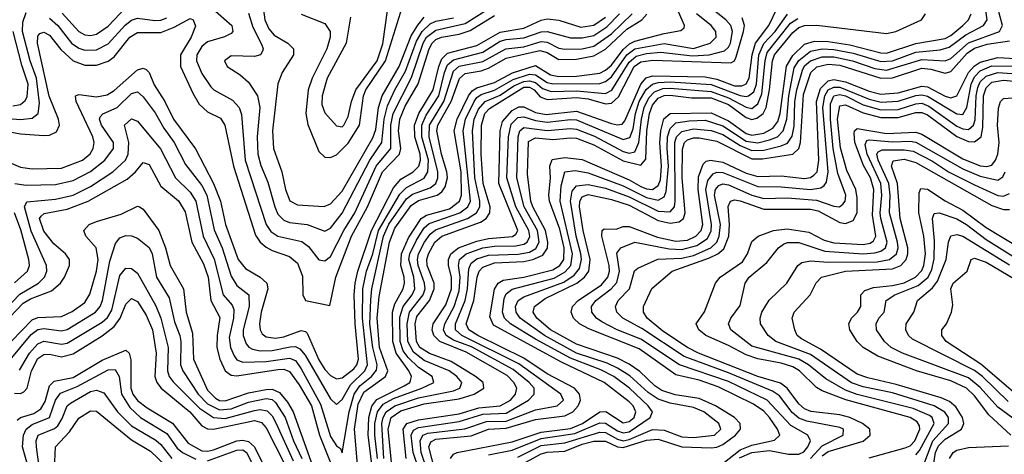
# Model space of a CAD drawing. Header units: inches. Extents: x 990535 to 1117859, y 769386 to 892122.
# Tile 834 of 1056: x 1051288 to 1054652, y 871304 to 872790. Entities that reach past the tile are written whole.
import ezdxf

# ---------------------------------------------------------------- set-up
doc = ezdxf.new("R2010")
doc.units = ezdxf.units.IN
doc.header["$MEASUREMENT"] = 0
doc.layers.add('B0857', color=7, linetype='Continuous')

msp = doc.modelspace()

# ---------------------------------------------------------------- linework, layer by layer
at = {"layer": 'B0857', "color": 5}
for points, elevation in [([(1052490.6, 871270.6), (1052478.3, 871370), (1052480.6, 871430), (1052490.8, 871469.2), (1052508.4, 871491.6), (1052601.9, 871538.1), (1052620.5, 871550), (1052623.3, 871556.7), (1052626.9, 871570), (1052617.9, 871590), (1052574.4, 871650), (1052562.4, 871690), (1052561.5, 871790), (1052570, 871818.5), (1052597.9, 871870), (1052603.2, 871890), (1052601.9, 871910), (1052589.8, 871950), (1052592.5, 871990), (1052615.9, 872044.1), (1052659.4, 872110), (1052677.8, 872122.2), (1052756.4, 872143.6), (1052790.4, 872170), (1052797.1, 872190), (1052796, 872270), (1052772.1, 872410), (1052783.1, 872450), (1052821.8, 872530), (1052833.3, 872546.7), (1052850, 872557.6), (1052910, 872576), (1052971.3, 872608.7), (1053050, 872633.7), (1053101.7, 872601.7), (1053130, 872595.9), (1053190, 872597.5), (1053270, 872607.8), (1053290, 872617.1), (1053310, 872634.8), (1053350, 872688.4), (1053371.9, 872708.1), (1053390, 872717.2), (1053490, 872743.4), (1053547.3, 872752.7), (1053557.9, 872762.1), (1053559.2, 872770), (1053551.8, 872788.2), (1053480.9, 872950)], 3480), ([(1051433, 872813), (1051490, 872749.4), (1051510, 872738.2), (1051530, 872735.6), (1051550, 872740.5), (1051590, 872768.6), (1051650, 872831.7)], 3660), ([(1052117.5, 872850), (1052125, 872790), (1052138.7, 872758.7), (1052157.2, 872737.2), (1052203.7, 872710), (1052223.6, 872690), (1052223.7, 872670), (1052184.3, 872610), (1052169.4, 872570.5), (1052151.7, 872410), (1052155.3, 872350), (1052183.7, 872270), (1052196.1, 872210), (1052210.7, 872170.7), (1052237.3, 872157.3), (1052328.5, 872151.5), (1052350, 872160.3), (1052390, 872204.5), (1052494.1, 872385.9), (1052504.7, 872415.3), (1052513.4, 872490), (1052526.5, 872530), (1052584.6, 872630), (1052625.4, 872734.6), (1052648, 872772), (1052670, 872798.4)], 3680), ([(1052249.3, 872809.3), (1052330, 872776.9), (1052348.2, 872750), (1052348.6, 872730), (1052337, 872690), (1052287.5, 872590), (1052273.5, 872550), (1052265.4, 872470), (1052271.8, 872431.8), (1052310, 872339.8), (1052330, 872320.6), (1052350, 872318.9), (1052370, 872328), (1052410, 872368.3), (1052448.7, 872430), (1052462.3, 872530), (1052470.6, 872550), (1052537.4, 872650), (1052600.6, 872850)], 3720), ([(1052532.2, 871290), (1052524.8, 871410), (1052529.3, 871430.7), (1052540.4, 871450), (1052569.7, 871470.3), (1052650, 871497.7), (1052770, 871521.9), (1052791.7, 871530), (1052796.5, 871543.5), (1052798.1, 871550), (1052781, 871570), (1052755.8, 871590), (1052670, 871625.5), (1052633, 871653), (1052613.9, 871690), (1052612.1, 871750), (1052619.7, 871790), (1052666.6, 871850), (1052672.7, 871870), (1052671.4, 871890), (1052649.2, 871950), (1052646.7, 871970), (1052650.5, 871990), (1052670.8, 872030), (1052690, 872056.9), (1052708.1, 872071.9), (1052818.1, 872110), (1052849.1, 872130), (1052860.6, 872150), (1052860.6, 872170), (1052843.1, 872250), (1052835, 872410), (1052840.3, 872450), (1052855.6, 872484.4), (1052878.1, 872510), (1052930, 872532.7), (1052976.1, 872563.9), (1053010, 872579.4), (1053030, 872581.7), (1053050, 872575.3), (1053074.5, 872554.5), (1053104.3, 872544.3), (1053190, 872546.8), (1053290, 872537.6), (1053310.6, 872549.3), (1053370, 872645.1), (1053394.2, 872665.9), (1053430, 872674.5), (1053479, 872679), (1053586.9, 872666.9), (1053643.9, 872670), (1053696.3, 872683.7), (1053710, 872696.2), (1053716.2, 872710), (1053723.1, 872750), (1053717.9, 872770), (1053701, 872790), (1053624.6, 872850)], 3440), ([(1051146.7, 872426.7), (1051290, 872399.7), (1051370, 872394.2), (1051390, 872395.7), (1051413.3, 872406.7), (1051423.6, 872430), (1051420.3, 872450), (1051388.3, 872528.3), (1051348.9, 872710), (1051350, 872733.8), (1051357.1, 872742.9), (1051370, 872747.8), (1051390, 872736.9), (1051427.8, 872687.8), (1051470, 872649.8), (1051510, 872635.2), (1051550, 872634.8), (1051590, 872648.3), (1051610, 872663), (1051663.7, 872730), (1051690, 872746.3), (1051770, 872746.7), (1051815.1, 872764.9), (1051870, 872794.6), (1051880.9, 872790), (1051888.2, 872768.2), (1051873.2, 872730), (1051836.9, 872670), (1051836.9, 872630), (1051879, 872539), (1051901.3, 872501.3), (1051930, 872475.1), (1051973.6, 872453.6), (1051988.7, 872430), (1052018.4, 872290), (1052093.2, 872053.2), (1052109.2, 872029.2), (1052130, 872012.5), (1052150, 872001.2), (1052210, 871981.1), (1052237.5, 871957.5), (1052253.6, 871913.6), (1052255.2, 871850), (1052264.1, 871830), (1052347, 871813), (1052367.9, 871910), (1052421.8, 872050), (1052475.9, 872150), (1052527, 872270), (1052586, 872330), (1052590.6, 872350), (1052581.7, 872410), (1052586.2, 872450), (1052605.3, 872494.7), (1052649.5, 872570.5), (1052686.7, 872690), (1052697.2, 872710), (1052710, 872722.3), (1052729, 872730), (1052790, 872741.1), (1052826.6, 872753.4), (1052910, 872804.2)], 3620), ([(1051190, 872456.9), (1051290, 872448.7), (1051330, 872453.5), (1051350.7, 872469.3), (1051355.5, 872504.5), (1051345.4, 872590), (1051324, 872650), (1051297, 872750), (1051298.1, 872781.9), (1051310, 872814.7)], 3640), ([(1051210, 871770.8), (1051287.7, 871852.3), (1051352.4, 871890), (1051372, 871910), (1051379.9, 871930), (1051379.1, 871950), (1051326.7, 872066.7), (1051304, 872150), (1051312.2, 872167.8), (1051410, 872176.7), (1051470, 872190), (1051530, 872219.7), (1051606.3, 872270), (1051649.6, 872310), (1051658.5, 872330), (1051660.9, 872370), (1051646.4, 872430), (1051670, 872450.8), (1051690, 872443.2), (1051768.4, 872348.4), (1051819.9, 872250), (1051870, 872200.1), (1051889.3, 872170), (1051914.3, 872050), (1051951.8, 871971.8), (1051982.9, 871850), (1052014.1, 871814.1), (1052019.5, 871799.5), (1052018.6, 871770), (1052003.9, 871703.9), (1052008.1, 871670), (1052020.6, 871640.6), (1052030, 871627.5), (1052050, 871619.5), (1052130, 871621.3), (1052210, 871633.6), (1052230, 871625), (1052250, 871596.7), (1052316.1, 871476.1), (1052350, 871365.8), (1052370, 871333.2), (1052384.2, 871324.2), (1052390, 871309.1), (1052413.9, 871450), (1052431, 871510), (1052450, 871538.6), (1052490.2, 871570), (1052507.4, 871592.6), (1052509.2, 871610), (1052493.9, 871670), (1052484.3, 871750), (1052487.1, 871832.9), (1052490.8, 871870), (1052530.6, 872050), (1052549.1, 872090.9), (1052610, 872178.3), (1052630, 872193.2), (1052690, 872215.3), (1052710, 872230.6), (1052716.7, 872250), (1052716.8, 872270), (1052687.3, 872390), (1052688.4, 872430), (1052737.4, 872510), (1052770, 872614.5), (1052790, 872631.2), (1052870, 872647.2), (1052949.3, 872690.7), (1053010, 872697.8), (1053070, 872715.2), (1053090, 872713.4), (1053130, 872692.3), (1053150, 872689.5), (1053210, 872690.2), (1053250, 872699.8), (1053310, 872742.1), (1053380.1, 872810)], 3540), ([(1051210, 872320.2), (1051290, 872285.8), (1051330, 872280.2), (1051430, 872283), (1051502.5, 872310), (1051528.4, 872331.6), (1051538.9, 872350), (1051541.7, 872370), (1051537.6, 872390), (1051480.4, 872510), (1051478.8, 872530), (1051490, 872534), (1051550, 872526.4), (1051586.2, 872533.8), (1051610, 872548.1), (1051690, 872618.6), (1051710, 872624.7), (1051719.9, 872619.9), (1051730, 872610.2), (1051747.6, 872567.6), (1051783.2, 872510), (1051812.9, 872450), (1051888.9, 872348.8), (1051950.3, 872230.3), (1051973.9, 872170), (1051990.7, 872090), (1052034.4, 871970), (1052059.1, 871939.1), (1052110, 871909.7), (1052132.5, 871890), (1052135.7, 871870), (1052113.3, 871790), (1052107.2, 871750), (1052109.1, 871730), (1052116.4, 871716.4), (1052130, 871705.7), (1052161.9, 871701.9), (1052190, 871706.5), (1052250, 871727.8), (1052264, 871724), (1052270, 871718.8), (1052310, 871627.1), (1052330, 871594.7), (1052350, 871574.2), (1052370, 871562.8), (1052390, 871565.3), (1052430, 871596.9), (1052439.9, 871610), (1052445.1, 871630), (1052434, 871750), (1052431.1, 871850), (1052434, 871890), (1052443.3, 871930), (1052489.5, 872070), (1052564.9, 872215.1), (1052590, 872244.8), (1052632.3, 872270), (1052652, 872290), (1052657.4, 872310), (1052655.7, 872330), (1052637.4, 872390), (1052636.3, 872430), (1052651.8, 872470), (1052700.9, 872550), (1052719.4, 872630), (1052730, 872656.5), (1052750, 872675.3), (1052850, 872702.4), (1052930, 872747.2), (1053010, 872761), (1053070, 872788.3), (1053090, 872792.7), (1053130, 872788.6), (1053205, 872765), (1053250, 872771.2), (1053290, 872798.3)], 3580), ([(1051270.6, 872230.6), (1051310, 872224.7), (1051410, 872226.9), (1051470, 872240.2), (1051530, 872270.9), (1051578.9, 872310), (1051608, 872350), (1051608.1, 872370), (1051567.3, 872430), (1051560.1, 872450), (1051562.4, 872457.6), (1051571.5, 872468.5), (1051620.3, 872490), (1051670, 872538.2), (1051690, 872543.1), (1051710, 872527), (1051751.2, 872471.2), (1051779.8, 872419.8), (1051815.1, 872370), (1051854.8, 872294.8), (1051910, 872223.2), (1051927.5, 872190), (1051952.1, 872072.1), (1051979.7, 872010), (1052010, 871913.1), (1052030, 871881.1), (1052071.2, 871850), (1052072.4, 871810), (1052051.6, 871730), (1052051.4, 871710), (1052061.6, 871681.6), (1052070.5, 871670.5), (1052083.8, 871663.8), (1052110, 871658.2), (1052150, 871659), (1052212.3, 871672.3), (1052230, 871673.2), (1052245.4, 871665.4), (1052263.2, 871643.2), (1052350, 871494.3), (1052370, 871474.5), (1052390, 871491.7), (1052418.3, 871541.7), (1052467.1, 871590), (1052476.5, 871610), (1052458.9, 871770), (1052460.7, 871870), (1052473.3, 871930), (1052494.1, 871990), (1052513.6, 872070), (1052586.2, 872193.8), (1052610, 872217), (1052670, 872248.3), (1052682.9, 872270), (1052684.6, 872310), (1052662.1, 872390), (1052662, 872430), (1052676.7, 872463.3), (1052720, 872530), (1052739.5, 872610), (1052750, 872635.9), (1052770, 872653.1), (1052870, 872679.2), (1052930, 872716.6), (1052950, 872722.6), (1053010, 872728), (1053070, 872748.4), (1053090, 872750), (1053170, 872728), (1053210, 872727.6), (1053250, 872736.3), (1053294.5, 872765.5), (1053336.8, 872810)], 3560), ([(1051947.7, 872827.7), (1052012.2, 872770), (1052016.4, 872750), (1052010, 872743), (1051988.1, 872731.9), (1051930, 872714.4), (1051910, 872698.9), (1051893.4, 872670), (1051892.1, 872650), (1051910, 872606.3), (1051940.7, 872560.7), (1051950.9, 872550), (1052014.8, 872514.8), (1052038.2, 872490), (1052045.5, 872465.5), (1052057.7, 872310), (1052129.9, 872089.9), (1052146.3, 872066.3), (1052170, 872050.7), (1052252.2, 872032.2), (1052274.4, 872014.4), (1052310, 871969.5), (1052330, 871965.4), (1052350, 871980.5), (1052395.1, 872070), (1052432.4, 872130), (1052506, 872290), (1052556.4, 872350), (1052555.9, 872430), (1052564.3, 872470), (1052627.1, 872592.9), (1052666.5, 872710), (1052677.8, 872730), (1052710, 872754.4), (1052810, 872777.2), (1052890, 872826.9)], 3640), ([(1052070, 872812.4), (1052084.1, 872764.1), (1052113.5, 872706.5), (1052119.6, 872690), (1052117.7, 872682.3), (1052110.1, 872669.9), (1052090, 872664.7), (1052010, 872667.1), (1051987.9, 872650), (1051996.9, 872630), (1052041.6, 872601.6), (1052070, 872576.6), (1052099.9, 872530), (1052108.2, 872490), (1052099.6, 872390), (1052102, 872330), (1052111.4, 872291.4), (1052135.3, 872235.3), (1052159.1, 872150), (1052170, 872125.1), (1052190, 872104.5), (1052210, 872097.1), (1052270.3, 872090.3), (1052330, 872067.2), (1052350, 872077.6), (1052390, 872128.3), (1052484, 872310), (1052524.8, 872370), (1052533.5, 872450), (1052544.7, 872495.3), (1052569.3, 872550), (1052606.1, 872613.9), (1052643.5, 872716.5), (1052662.5, 872750), (1052690, 872775.6), (1052710, 872785), (1052770, 872796.6)], 3660), ([(1052418.3, 872798.3), (1052403.2, 872710), (1052338.9, 872590), (1052320.8, 872530), (1052320.7, 872500.7), (1052330, 872471.9), (1052370, 872427), (1052390, 872424.3), (1052395.3, 872430), (1052410, 872459.5), (1052421.4, 872510), (1052436.7, 872550), (1052509.8, 872650), (1052528.1, 872708.1), (1052545.9, 872830)], 3740), ([(1052446.5, 871213.5), (1052432, 871390), (1052444.1, 871475.9), (1052463.4, 871516.6), (1052537.5, 871570), (1052545.9, 871590), (1052517.7, 871670), (1052509.2, 871770), (1052516.3, 871843.7), (1052551, 872030), (1052570, 872078), (1052625.2, 872154.8), (1052650, 872171.9), (1052713.7, 872190), (1052730, 872201.2), (1052741.2, 872218.7), (1052749.1, 872250), (1052747.3, 872270), (1052729.1, 872330.9), (1052712.9, 872410), (1052716.7, 872430), (1052762.6, 872510), (1052790.3, 872589.7), (1052810, 872605.8), (1052864.7, 872615.3), (1052890, 872624.3), (1052950, 872658.1), (1053065.3, 872685.3), (1053090, 872678.4), (1053130, 872653.9), (1053190, 872655.2), (1053250, 872666.3), (1053290, 872689.5), (1053362.3, 872757.7), (1053413.9, 872790), (1053431.2, 872808.8)], 3520), ([(1052509.9, 871290), (1052500.8, 871370), (1052501, 871410), (1052510, 871450), (1052530, 871475.8), (1052565.2, 871494.8), (1052661.9, 871530), (1052702.6, 871550), (1052697.7, 871570), (1052650, 871600.7), (1052614.9, 871634.9), (1052598.5, 871658.5), (1052587.4, 871690), (1052586.9, 871773.1), (1052598.2, 871810), (1052628.7, 871850), (1052637.4, 871870), (1052634.4, 871910), (1052617.1, 871970), (1052620.6, 871990), (1052643.2, 872036.8), (1052670, 872078.2), (1052686.4, 872093.6), (1052792.1, 872130), (1052818.8, 872150), (1052828.1, 872170), (1052803, 872410), (1052811.3, 872450), (1052840.2, 872510), (1052850, 872524.5), (1052865, 872535), (1052910, 872549.1), (1052974.4, 872585.6), (1053030, 872603.5), (1053050, 872602.2), (1053090, 872575.8), (1053110, 872571.1), (1053270, 872572.1), (1053290, 872578.7), (1053310, 872595), (1053362.3, 872670), (1053390, 872691.1), (1053490, 872709), (1053590, 872691.8), (1053646.6, 872710), (1053667.4, 872730), (1053666.6, 872750), (1053651, 872770), (1053600.6, 872810)], 3460), ([(1052607.8, 871290), (1052598.5, 871390), (1052610.8, 871409.2), (1052650, 871422.6), (1052790, 871443.2), (1052857.2, 871462.8), (1052930, 871470.4), (1052964.7, 871490), (1052982.1, 871510), (1052986.4, 871530), (1052976.5, 871550), (1052953.7, 871573.7), (1052813.6, 871653.6), (1052723.4, 871690), (1052702.8, 871710), (1052697.6, 871730), (1052700.8, 871750), (1052744.2, 871815.8), (1052763.5, 871870), (1052763.7, 871910), (1052753.5, 871950), (1052753.2, 871970), (1052760.9, 871990), (1052787, 872010), (1052850, 872033.1), (1052890, 872042.5), (1052971.5, 872048.5), (1052983.2, 872056.8), (1052990.3, 872069.7), (1052925, 872230), (1052929, 872410), (1052937.9, 872442.1), (1052970, 872480), (1052992.8, 872492.8), (1053010, 872492.1), (1053050, 872472.7), (1053086.5, 872466.5), (1053190, 872477.1), (1053310, 872435.3), (1053330, 872430.9), (1053346.8, 872433.2), (1053356.1, 872443.9), (1053410, 872570.1), (1053429, 872591), (1053450, 872598.1), (1053630, 872594.8), (1053670, 872586.9), (1053730, 872564.6), (1053755.4, 872564.6), (1053770, 872571), (1053780.3, 872590), (1053790.4, 872670), (1053801.9, 872710), (1053847.3, 872770), (1053875.8, 872830)], 3380), ([(1052652.8, 871250), (1052632.1, 871310), (1052625.7, 871370), (1052633.5, 871386.5), (1052650, 871396.5), (1052790, 871416), (1052870, 871441.4), (1052950, 871444.7), (1053026.4, 871490), (1053046.1, 871510), (1053045.4, 871530), (1053029.1, 871550), (1052974.5, 871594.5), (1052831.7, 871671.7), (1052770, 871694.3), (1052745, 871710), (1052735.5, 871730), (1052740.1, 871750), (1052772.9, 871810), (1052790, 871862.8), (1052792.9, 871910), (1052786.9, 871950), (1052790.9, 871970), (1052813.4, 871990), (1052870, 872010), (1052910, 872015.7), (1052983.4, 872016.6), (1053010, 872022.9), (1053021.6, 872030), (1053031.1, 872048.9), (1053027, 872070), (1052983.4, 872150), (1052952.6, 872250), (1052958.5, 872390), (1052967, 872433), (1052990, 872455.8), (1053010, 872457.7), (1053050, 872445.1), (1053090, 872440.4), (1053170, 872449.4), (1053190, 872447.5), (1053350, 872380.2), (1053372.5, 872387.5), (1053383.5, 872416.5), (1053391.7, 872470), (1053404.9, 872510), (1053428.7, 872551.3), (1053450.6, 872569.4), (1053470, 872575.4), (1053510, 872578.1), (1053650, 872568.4), (1053750, 872531.2), (1053770, 872527.2), (1053778.3, 872530), (1053795.9, 872544.1), (1053805.9, 872570), (1053813.8, 872670), (1053830, 872708.4), (1053869.6, 872750), (1053911, 872809)], 3360), ([(1052716.5, 871210), (1052686.1, 871330), (1052693.1, 871346.9), (1052710, 871356.3), (1052830, 871368), (1052890, 871390), (1052950, 871393.9), (1053050, 871423.3), (1053150, 871435.6), (1053178, 871450), (1053196.3, 871470), (1053204.4, 871490), (1053200.9, 871510), (1053184.1, 871530), (1053090, 871579), (1053010, 871633.6), (1052852.7, 871710), (1052822.7, 871730), (1052813.5, 871750), (1052839.2, 871830), (1052851, 871910), (1052857.7, 871930), (1052870, 871944), (1052910, 871958.7), (1053010, 871963.7), (1053041.6, 871970), (1053074.8, 871985.2), (1053091.3, 872008.7), (1053092.9, 872030), (1053085, 872070), (1053040.9, 872150), (1053034.2, 872170), (1053022.6, 872262.6), (1053026.6, 872373.4), (1053050, 872386.3), (1053110, 872380.2), (1053170, 872386.5), (1053190, 872384.6), (1053250, 872362.3), (1053350, 872307.6), (1053410, 872293.1), (1053427, 872313), (1053430.4, 872410), (1053439.6, 872470), (1053450, 872497.8), (1053470, 872522.1), (1053490, 872530.9), (1053510, 872532), (1053583.6, 872523.6), (1053650, 872522.8), (1053710, 872499.7), (1053770, 872455.6), (1053790, 872449), (1053806.3, 872453.7), (1053828.6, 872470), (1053838.1, 872490), (1053849.8, 872550), (1053859.8, 872650), (1053866.5, 872670), (1053930, 872746.8), (1053950, 872764), (1053970, 872770.6), (1054012, 872772), (1054250, 872742.5), (1054281.2, 872750), (1054369.8, 872790), (1054383.1, 872810)], 3320), ([(1052760.1, 871290), (1052770, 871304.8), (1052782.6, 871310), (1052970, 871347.4), (1053070, 871380.4), (1053170, 871392.3), (1053210.4, 871409.6), (1053270, 871449.3), (1053290.8, 871450.8), (1053350, 871412.3), (1053370, 871416.6), (1053387, 871430), (1053393.7, 871450), (1053384.2, 871470), (1053370, 871484.2), (1053284.4, 871550), (1053139.2, 871619.2), (1052906.3, 871746.3), (1052894.1, 871774.1), (1052910.6, 871869.4), (1052922.4, 871890), (1052940.3, 871899.7), (1053010, 871909.9), (1053110, 871934.7), (1053133.6, 871950), (1053146.7, 871970), (1053147.8, 872010), (1053133.9, 872073.9), (1053098.3, 872170), (1053095.4, 872190), (1053101.2, 872250), (1053099.1, 872290), (1053107.6, 872312.4), (1053150, 872318.5), (1053210, 872311.8), (1053370, 872242.5), (1053410, 872220.1), (1053430, 872211.7), (1053450.2, 872209.8), (1053470, 872223.3), (1053477.1, 872242.9), (1053481.2, 872290), (1053474.7, 872370), (1053478.1, 872410), (1053489.1, 872450.9), (1053510, 872470), (1053650, 872472), (1053710, 872444.8), (1053770, 872400.7), (1053790, 872395.2), (1053830, 872402.5), (1053861.2, 872418.8), (1053878.2, 872441.8), (1053885.9, 872470), (1053908.4, 872631.6), (1053930, 872668), (1053970, 872707), (1054003.5, 872716.5), (1054050, 872715.4), (1054124.4, 872704.4), (1054230, 872676.4), (1054250, 872675.5), (1054350, 872708.5), (1054450, 872725.8), (1054470, 872736.5), (1054510, 872770), (1054530.3, 872790), (1054539.4, 872810)], 3280), ([(1052890, 871303), (1052970, 871318.4), (1053070, 871358.1), (1053184.3, 871375.7), (1053270, 871412), (1053290, 871410.8), (1053330, 871384.9), (1053350, 871377.5), (1053370, 871381.6), (1053441.8, 871430), (1053449.6, 871450), (1053435.6, 871470), (1053371.2, 871530), (1053318.5, 871570), (1053273.1, 871593.1), (1053170, 871632.6), (1053050, 871697.6), (1052964.8, 871750), (1052943.8, 871770), (1052937.9, 871790), (1052943, 871837), (1052950, 871853.1), (1052970.8, 871869.2), (1053113.7, 871906.3), (1053151.9, 871928.1), (1053170.7, 871950), (1053177, 871990), (1053135, 872170), (1053138, 872222), (1053150, 872270.1), (1053185.9, 872274.1), (1053230, 872266.3), (1053350, 872222.4), (1053430, 872182.8), (1053470, 872173.6), (1053490, 872184.7), (1053496.9, 872203.1), (1053504.9, 872290), (1053499.7, 872350), (1053501.4, 872390), (1053510, 872418.4), (1053530, 872437.6), (1053575.2, 872444.8), (1053630, 872446.2), (1053690, 872427.1), (1053770, 872375.3), (1053810, 872369.6), (1053850, 872378.9), (1053876.9, 872390), (1053896.7, 872410), (1053908.6, 872450), (1053915.5, 872530), (1053934.6, 872625.4), (1053950, 872651), (1053990, 872682.1), (1054029.4, 872690.6), (1054070, 872688.1), (1054135.9, 872675.9), (1054230, 872647), (1054270, 872649.6), (1054350, 872678.6), (1054432.6, 872687.4), (1054463.8, 872696.2), (1054521.2, 872738.8), (1054580.9, 872770), (1054594.2, 872790), (1054588.5, 872830)], 3260), ([(1052990, 871295), (1053070, 871334.1), (1053150, 871343.8), (1053270, 871380.1), (1053290, 871378.4), (1053330, 871356.2), (1053350, 871350.4), (1053370, 871354.5), (1053450, 871389), (1053490, 871386.5), (1053550, 871364.5), (1053590, 871362.2), (1053662, 871370), (1053683.4, 871390), (1053676.2, 871410), (1053625.4, 871450), (1053590, 871464.5), (1053510, 871478.9), (1053470, 871492.8), (1053435.6, 871515.6), (1053372.2, 871572.2), (1053330, 871599.4), (1053295.5, 871615.5), (1053190, 871650.7), (1053081.2, 871710), (1052997.4, 871770), (1052984.4, 871790), (1052982.4, 871810), (1052991, 871830), (1053010, 871843), (1053147.1, 871892.9), (1053182.7, 871917.3), (1053200.4, 871939.6), (1053207.5, 871970), (1053205.1, 871990), (1053189.6, 872050), (1053170, 872170), (1053176, 872204), (1053190, 872221.7), (1053230, 872226.5), (1053290, 872214.5), (1053370, 872184.9), (1053470, 872135.9), (1053510, 872133.3), (1053525.4, 872150), (1053528.1, 872170), (1053525.9, 872370), (1053531.9, 872390), (1053550, 872408.4), (1053590, 872417.3), (1053650, 872411.8), (1053690, 872397.9), (1053750, 872359.8), (1053790, 872343), (1053830, 872344.7), (1053890, 872358.7), (1053911.5, 872368.5), (1053927.6, 872392.4), (1053934.1, 872425.9), (1053936.7, 872510), (1053943.2, 872550), (1053962.2, 872617.8), (1053970, 872632.1), (1053990.3, 872649.7), (1054030, 872663.6), (1054070, 872663), (1054133.4, 872650), (1054210, 872623.3), (1054250, 872617.4), (1054370, 872653.9), (1054450, 872649.4), (1054470, 872657.7), (1054530, 872711.4), (1054636, 872750), (1054646.2, 872770), (1054630.1, 872830)], 3240), ([(1051390, 872795.6), (1051417.7, 872770), (1051464.5, 872710), (1051490, 872692.4), (1051510, 872685.6), (1051550, 872687.1), (1051590, 872708), (1051648.6, 872771.4), (1051670, 872788.7), (1051690, 872795.9), (1051750, 872787.3), (1051770, 872788.9), (1051790, 872796.7)], 3640), ([(1052557.8, 871277.8), (1052547.1, 871390), (1052557.3, 871430), (1052590, 871453), (1052670, 871476.4), (1052790, 871494.3), (1052840.9, 871510), (1052873.9, 871530), (1052871.5, 871550), (1052845.6, 871570), (1052761.6, 871621.6), (1052688.5, 871648.5), (1052655.1, 871670), (1052643.4, 871690), (1052638.7, 871750), (1052644.4, 871775.6), (1052687.8, 871830), (1052703.7, 871870), (1052703.6, 871890), (1052680.5, 871950), (1052679.1, 871970), (1052684.2, 871990), (1052706.5, 872030), (1052730.2, 872049.8), (1052861.8, 872098.2), (1052881.8, 872110), (1052894.8, 872130), (1052895.3, 872150), (1052870.9, 872230), (1052864.2, 872330), (1052865.7, 872430), (1052877.6, 872470), (1052893.2, 872486.8), (1053010, 872559.9), (1053030, 872559.7), (1053045.2, 872550), (1053066.3, 872526.3), (1053090, 872517.9), (1053190, 872524.7), (1053230, 872519.1), (1053290, 872502.2), (1053310, 872504.4), (1053333.5, 872526.4), (1053387.4, 872630), (1053410, 872645.7), (1053451.5, 872651.5), (1053717.5, 872642.5), (1053730, 872649.1), (1053736.3, 872663.7), (1053760.6, 872750), (1053764.5, 872770), (1053756.4, 872796.4)], 3420), ([(1052679.8, 871250), (1052660.1, 871310), (1052656.1, 871350), (1052665.7, 871370), (1052682.9, 871377.1), (1052808.5, 871391.5), (1052883.2, 871416.8), (1052950, 871417.4), (1053050, 871456.2), (1053124.8, 871470), (1053145.6, 871490), (1053136.6, 871510), (1052993.7, 871613.7), (1052798, 871710), (1052776.7, 871730), (1052776.5, 871750), (1052810.1, 871830), (1052817.9, 871870), (1052822, 871938), (1052830, 871957.3), (1052850, 871973.2), (1052890, 871984.8), (1052991.1, 871988.9), (1053030, 871995.7), (1053051.7, 872008.3), (1053063.1, 872030), (1053057.3, 872070), (1053011.7, 872150), (1052986.3, 872250), (1052990.5, 872389.5), (1052996.8, 872410), (1053010, 872421.2), (1053090, 872411.7), (1053170, 872418.5), (1053190, 872416.1), (1053252.2, 872392.2), (1053350, 872339.6), (1053370, 872334.2), (1053390, 872338.1), (1053403.5, 872370), (1053412, 872450), (1053421.1, 872490), (1053437.3, 872522.7), (1053456.7, 872543.3), (1053485.5, 872554.5), (1053510, 872555.9), (1053650, 872545.2), (1053710, 872523.5), (1053770, 872490.6), (1053790, 872487), (1053810, 872502.7), (1053823.5, 872536.5), (1053835.2, 872650), (1053841.9, 872678.1), (1053922.2, 872777.8), (1053946.3, 872793.7)], 3340), ([(1051264.2, 872495.8), (1051290, 872500.7), (1051306.3, 872513.7), (1051313, 872527), (1051316.5, 872570), (1051294.6, 872634.6), (1051265, 872750)], 3660), ([(1052990, 871262.8), (1053070, 871306.4), (1053090, 871311.7), (1053150, 871315.1), (1053210, 871338.5), (1053250, 871348.8), (1053290, 871349.6), (1053330, 871330), (1053350, 871328.1), (1053430, 871352.6), (1053470, 871356), (1053549.8, 871329.8), (1053650, 871326.3), (1053670, 871328.7), (1053690, 871337.9), (1053734.1, 871370), (1053750.3, 871390), (1053749.6, 871410), (1053729.9, 871430), (1053664.8, 871470), (1053610, 871495.6), (1053527.9, 871507.9), (1053482.4, 871522.4), (1053458.5, 871538.5), (1053407.2, 871587.2), (1053370, 871613), (1053330, 871633.2), (1053190, 871681.2), (1053101.4, 871730), (1053054.4, 871770), (1053042, 871790), (1053047.1, 871810), (1053083.4, 871836.6), (1053191, 871889), (1053217.6, 871910), (1053232.1, 871930), (1053237.3, 871970), (1053212.6, 872070), (1053200.9, 872150), (1053202.1, 872170), (1053210, 872184.3), (1053230, 872192.1), (1053310, 872175.8), (1053370, 872155.7), (1053470, 872104.1), (1053510, 872094.7), (1053541, 872099), (1053555.6, 872110), (1053561.8, 872130), (1053551.8, 872250), (1053553, 872347), (1053559.6, 872370), (1053570, 872379.9), (1053590, 872386.5), (1053610, 872386.6), (1053670, 872375.3), (1053790, 872314.9), (1053825.8, 872314.2), (1053929.6, 872330.4), (1053950, 872349.3), (1053956.3, 872370), (1053965.6, 872534.4), (1053990.9, 872609.1), (1054011.4, 872628.6), (1054050, 872638.4), (1054090, 872634.2), (1054230, 872589.9), (1054270, 872591.7), (1054370, 872624), (1054401.5, 872621.5), (1054450, 872606.9), (1054470, 872613.4), (1054524.8, 872675.2), (1054550, 872692.7), (1054593.7, 872706.3), (1054670, 872717.4)], 3220), ([(1053690, 871273.1), (1053750, 871319.6), (1053790, 871335.6), (1053867.5, 871352.5), (1053884.9, 871370), (1053876.9, 871390), (1053850, 871430.2), (1053830, 871451.6), (1053795.7, 871475.7), (1053674.6, 871534.6), (1053610, 871558), (1053530, 871576.4), (1053404.9, 871664.9), (1053233, 871733), (1053200.7, 871750), (1053180.4, 871770), (1053172.2, 871790), (1053176.4, 871810), (1053196.1, 871830), (1053276, 871884), (1053297.4, 871910), (1053302.6, 871930), (1053301.5, 871950), (1053276.8, 872050), (1053278.5, 872070), (1053284.7, 872075.3), (1053325.8, 872074.2), (1053350, 872083.7), (1053370, 872082.8), (1053467, 872047), (1053530, 872032.5), (1053570, 872036.7), (1053598.1, 872050), (1053616.1, 872070), (1053622, 872090), (1053606, 872210), (1053606.8, 872253.2), (1053623.5, 872296.5), (1053634, 872306), (1053647.8, 872310), (1053690, 872302.7), (1053770, 872265.8), (1053810, 872253.7), (1053890, 872256.2), (1053970, 872247.3), (1053990, 872250.8), (1054001.8, 872258.2), (1054012.3, 872270), (1054019, 872310), (1054010.3, 872510), (1054024.6, 872555.4), (1054050, 872581.5), (1054070, 872585.6), (1054110, 872578.2), (1054190, 872545.6), (1054230, 872535.3), (1054290, 872540.7), (1054370, 872563.4), (1054390, 872560.1), (1054450, 872528.2), (1054470, 872523.1), (1054490, 872530.4), (1054530.4, 872610), (1054548.8, 872631.2), (1054570, 872645.5), (1054630, 872660.7), (1054690, 872657.1)], 3180), ([(1053747.5, 871292.5), (1053790, 871310.2), (1053850, 871317.9), (1053914.9, 871305.1), (1053950, 871304.5), (1053966.8, 871313.2), (1053981.2, 871330), (1053989.9, 871350), (1053980.4, 871370), (1053922.8, 871402.8), (1053841.7, 871490), (1053710, 871553.3), (1053542.7, 871610), (1053410, 871698.3), (1053329.7, 871729.7), (1053276.7, 871756.7), (1053258.3, 871770), (1053242.7, 871790), (1053241.6, 871810), (1053256.6, 871830), (1053308.9, 871870), (1053328.5, 871891.5), (1053337.1, 871930), (1053328, 871992), (1053341.4, 872010), (1053390, 872030.1), (1053506.8, 872006.8), (1053550, 872004.2), (1053601.4, 872018.6), (1053637.6, 872042.4), (1053650, 872068.4), (1053652.1, 872090), (1053632.3, 872210), (1053639, 872241), (1053657, 872263), (1053670, 872268.5), (1053690, 872267.3), (1053810, 872219.9), (1053890, 872219.3), (1053990, 872209.5), (1054025, 872215), (1054037.1, 872222.9), (1054044.7, 872235.3), (1054050.1, 872269.9), (1054032.6, 872490), (1054038.6, 872530), (1054050.5, 872550), (1054070, 872559.3), (1054090, 872559.1), (1054190, 872518.5), (1054231.7, 872508.3), (1054290, 872511.9), (1054350, 872531.5), (1054370, 872533.7), (1054390, 872528.8), (1054490, 872468.5), (1054510, 872466.4), (1054523.7, 872490), (1054538.6, 872570), (1054550, 872594.3), (1054570, 872615.7), (1054610, 872632.7), (1054728.2, 872631.8)], 3160), ([(1053990, 871289.8), (1054030, 871333.5), (1054101.9, 871370), (1054102.3, 871390), (1054090, 871396), (1053977.5, 871417.5), (1053950, 871428.3), (1053927.3, 871447.3), (1053884, 871504), (1053860.4, 871520.4), (1053710, 871583.2), (1053558.7, 871638.7), (1053414, 871734), (1053348.4, 871770), (1053328.4, 871790), (1053323.6, 871810), (1053332.7, 871830), (1053371.4, 871870), (1053388.8, 871931.2), (1053399.5, 871940.5), (1053468.3, 871971.7), (1053550, 871975.2), (1053590, 871983.8), (1053649, 872010), (1053670, 872029.6), (1053678.4, 872050), (1053682.2, 872090), (1053662.3, 872190), (1053665.3, 872210), (1053677, 872223), (1053690, 872228.8), (1053710, 872225.5), (1053790, 872190), (1053830, 872178.6), (1053910, 872180.8), (1054010, 872173.4), (1054070, 872152.6), (1054089.1, 872150.9), (1054100.5, 872159.5), (1054108.6, 872170), (1054110.6, 872190), (1054083.8, 872263.8), (1054067.5, 872350), (1054058, 872450), (1054057.9, 872502.1), (1054070, 872530), (1054090, 872534.5), (1054110, 872529.9), (1054170, 872499), (1054230, 872482), (1054290, 872483.2), (1054350, 872502.7), (1054370, 872504.3), (1054394.7, 872494.7), (1054490, 872426.4), (1054510, 872417), (1054530, 872415.3), (1054546.7, 872430), (1054552.3, 872447.7), (1054556.2, 872530), (1054561.8, 872558.2), (1054570, 872577.3), (1054590, 872597.2), (1054630, 872609.8), (1054710, 872603.5)], 3140), ([(1054030, 871299), (1054050, 871314.5), (1054170, 871349.5), (1054193.8, 871370), (1054192.4, 871390), (1054167.5, 871410), (1054124.5, 871430), (1054090, 871439.4), (1053991.2, 871451.2), (1053970, 871459.6), (1053950, 871476.7), (1053910.4, 871530.4), (1053887.4, 871547.4), (1053810, 871570.7), (1053607.6, 871650), (1053570, 871669.4), (1053485.4, 871725.4), (1053431.8, 871770), (1053419.1, 871790), (1053418.9, 871810), (1053448.3, 871871.7), (1053517, 871930), (1053644.4, 871975.6), (1053673.8, 871990), (1053693.7, 872006.3), (1053710.4, 872050), (1053713.7, 872090), (1053708.6, 872151.4), (1053716.8, 872170), (1053730, 872174.2), (1053750, 872171.1), (1053830, 872142.2), (1053990, 872142), (1054016.2, 872136.2), (1054090, 872096.4), (1054110, 872093.8), (1054136, 872104), (1054150, 872130), (1054150, 872181.1), (1054145.1, 872210), (1054114.6, 872274.6), (1054092.5, 872352.5), (1054082.7, 872450), (1054090, 872495.3), (1054110, 872498.9), (1054170, 872471.5), (1054230, 872455.7), (1054290, 872455.6), (1054350, 872472.5), (1054370, 872473.1), (1054390, 872465), (1054490, 872390.7), (1054530, 872373.7), (1054550, 872372.3), (1054573.7, 872390), (1054578.7, 872421.3), (1054581.7, 872530), (1054590, 872556.7), (1054610, 872576.6), (1054650, 872583.9), (1054710, 872577.4)], 3120), ([(1054190, 871292), (1054313.3, 871326.7), (1054330, 871333.4), (1054346.2, 871350), (1054363.8, 871390), (1054362.2, 871402.2), (1054355, 871414.9), (1054330.8, 871430), (1054111, 871491), (1054030, 871521.6), (1054010, 871533), (1053952.7, 871590), (1053930, 871603.2), (1053890, 871616), (1053810, 871630.8), (1053770, 871644.5), (1053710, 871676.7), (1053632.2, 871710), (1053608.8, 871730), (1053599.2, 871750), (1053628.3, 871791.7), (1053665.6, 871890), (1053681.4, 871910), (1053757.5, 871962.5), (1053774.5, 871990), (1053790, 872031.4), (1053811.6, 872050), (1053863.1, 872070), (1053910, 872075.2), (1053984.2, 872064.2), (1054037, 872037), (1054070, 872027.6), (1054170, 872022), (1054193.8, 872026.2), (1054205.8, 872034.2), (1054212.7, 872050), (1054201.8, 872121.8), (1054206.6, 872210), (1054194.6, 872250), (1054171.3, 872291.3), (1054141.4, 872370), (1054138.7, 872401.3), (1054140.8, 872410), (1054150, 872418.1), (1054250, 872400.8), (1054350, 872405.6), (1054370, 872398.5), (1054510, 872314.2), (1054570, 872291), (1054592.1, 872287.9), (1054610, 872292.5), (1054622.5, 872310), (1054629.7, 872330.3), (1054634.9, 872370), (1054629.5, 872430), (1054632.3, 872487.7), (1054639.5, 872510), (1054650, 872520.8), (1054790, 872530.7)], 3080), ([(1054350, 871302.9), (1054362.6, 871317.4), (1054413, 871410), (1054406.2, 871430), (1054397.1, 871437.1), (1054341.1, 871461.1), (1054149.1, 871509.1), (1054110, 871523.4), (1054041.9, 871561.9), (1053982.9, 871610), (1053950, 871629.3), (1053790, 871674.5), (1053717.6, 871730), (1053709.9, 871750), (1053717.3, 871770), (1053750, 871812.9), (1053766.2, 871890), (1053779.9, 871910), (1053840.4, 871959.6), (1053880.9, 872010), (1053897.7, 872022.3), (1053911.7, 872028.3), (1053950, 872028.5), (1054039.4, 871999.4), (1054170, 871990.3), (1054210, 871992.8), (1054230, 871998.8), (1054245.8, 872010), (1054252.1, 872030), (1054229.8, 872110), (1054228.3, 872130), (1054233.8, 872190), (1054230.2, 872230), (1054183.3, 872330), (1054176.7, 872363.3), (1054183, 872377), (1054190, 872379.8), (1054270, 872372.1), (1054330, 872375.1), (1054350, 872371.4), (1054510, 872280.5), (1054570, 872255), (1054630, 872241.1), (1054647.5, 872252.5), (1054654.8, 872270)], 3060), ([(1054380.8, 871279.2), (1054408.5, 871350), (1054462.1, 871410), (1054461, 871430), (1054448.5, 871448.5), (1054412.2, 871470), (1054270, 871514), (1054170, 871535), (1054130, 871549.2), (1053990, 871645.2), (1053871.9, 871690), (1053845.8, 871710), (1053818.7, 871750), (1053818.2, 871770), (1053823.9, 871790), (1053848.9, 871831.1), (1053908.7, 871890), (1053946.9, 871950), (1053960, 871960), (1053990, 871966.2), (1054050, 871960.9), (1054217.5, 871962.5), (1054259.4, 871970), (1054284.1, 871990), (1054289.2, 872010), (1054286.8, 872030), (1054259.8, 872130), (1054261.8, 872190), (1054258, 872230), (1054221.4, 872310), (1054216.5, 872330), (1054221.6, 872338.4), (1054234.8, 872345.2), (1054310, 872345.3), (1054340.3, 872340.3), (1054406.5, 872306.5), (1054461.6, 872270), (1054550, 872225.4), (1054630, 872188.8), (1054650, 872186.6), (1054670, 872196.1)], 3040), ([(1051230, 871747.8), (1051299.4, 871820.6), (1051324.6, 871835.4), (1051396.5, 871863.5), (1051426.6, 871890), (1051441.1, 871910), (1051457.8, 871950), (1051457.4, 871970), (1051443.9, 871990), (1051404.1, 872024.1), (1051370, 872067.3), (1051355.6, 872110), (1051361.1, 872118.9), (1051371.9, 872128), (1051450, 872142), (1051521.5, 872170), (1051654.5, 872245.5), (1051683.3, 872270), (1051710, 872302.3), (1051730, 872295.1), (1051770, 872221.6), (1051830.9, 872170.9), (1051852.9, 872132.9), (1051875.4, 872030), (1051915.4, 871955.4), (1051931.6, 871910), (1051941.2, 871830), (1051972, 871772), (1051962, 871710), (1051961.6, 871670), (1051971.7, 871630), (1051989.5, 871589.5), (1052010, 871574.9), (1052030, 871573.1), (1052170, 871594.8), (1052190, 871595.3), (1052210, 871587.2), (1052242.4, 871542.4), (1052284.8, 871470), (1052312.6, 871370), (1052360, 871250)], 3520), ([(1054407.5, 871252.5), (1054417, 871310), (1054426.9, 871333.1), (1054450, 871356.2), (1054506.4, 871390), (1054513.6, 871410), (1054509.2, 871430), (1054486.4, 871466.4), (1054464.9, 871484.9), (1054437, 871497), (1054282.9, 871542.9), (1054185.6, 871565.6), (1054150, 871578.7), (1054024.3, 871664.3), (1053959.1, 871699.1), (1053944.9, 871710), (1053935.9, 871730), (1053927.4, 871770), (1053934.5, 871790), (1053989.3, 871850), (1054009.9, 871890.1), (1054028.1, 871910), (1054110, 871930.5), (1054270, 871938.2), (1054298.3, 871950), (1054316.5, 871970), (1054322.6, 871990), (1054322.4, 872010), (1054296.1, 872110), (1054287.2, 872230), (1054266.8, 872290), (1054272.8, 872307.2), (1054310, 872313.9), (1054350, 872301.7), (1054610, 872154.8), (1054650, 872141.4), (1054670, 872140.9)], 3020), ([(1054674.2, 871370), (1054599.9, 871439.9), (1054550, 871503.8), (1054523.3, 871530), (1054470, 871555.2), (1054352, 871590), (1054220.3, 871640.3), (1054169.9, 871670), (1054149.5, 871690), (1054124.5, 871730), (1054121, 871750), (1054130.4, 871770), (1054150.4, 871790), (1054162.1, 871810), (1054162.1, 871850), (1054175.8, 871864.2), (1054205.5, 871874.5), (1054270, 871881.2), (1054310, 871890.8), (1054348.3, 871910), (1054370, 871933.2), (1054377.6, 871950), (1054383.3, 871990), (1054377, 872050), (1054359.7, 872130), (1054361.7, 872198.3), (1054366.9, 872213.1), (1054390, 872210.7), (1054450.6, 872170.6), (1054510, 872139.4), (1054590, 872080), (1054705, 872010)], 2980), ([(1051224.8, 871655.2), (1051330, 871764), (1051350, 871772.1), (1051430, 871775.7), (1051467.2, 871792.8), (1051510, 871823), (1051527.7, 871852.3), (1051549.6, 871930), (1051555.7, 871970), (1051548.7, 872010), (1051513.4, 872050), (1051506.4, 872070), (1051525.3, 872090), (1051550, 872100.6), (1051634.3, 872125.7), (1051690, 872152.6), (1051696.6, 872150), (1051710, 872142.2), (1051763, 872070), (1051786, 872010), (1051802.2, 871950), (1051847.2, 871870), (1051856.1, 871790), (1051878.5, 871718.5), (1051881.5, 871630), (1051930, 871523.3), (1051956.3, 871496.3), (1051970, 871488.8), (1051990, 871486.8), (1052070, 871514), (1052130, 871526.1), (1052150, 871526.6), (1052176, 871516), (1052203.1, 871483.1), (1052222.5, 871450), (1052310, 871204.7)], 3480), ([(1051270, 871890.1), (1051313.9, 871930), (1051320.7, 871950), (1051318.8, 871970), (1051291.4, 872071.4), (1051270, 872130)], 3560), ([(1054754.4, 871374.4), (1054630, 871465.4), (1054570, 871532.8), (1054530, 871565.3), (1054304.4, 871650), (1054265.8, 871670), (1054242.4, 871690), (1054215.7, 871730), (1054214.8, 871750), (1054223.4, 871770), (1054242.2, 871790), (1054248.9, 871830), (1054278.3, 871850), (1054358.4, 871881.6), (1054392.4, 871910), (1054404.3, 871935.7), (1054413.1, 871973.1), (1054414.1, 872034.1), (1054406.8, 872110), (1054412.6, 872127.4), (1054430, 872130.1), (1054490, 872109.8), (1054523.2, 872090), (1054590, 872038.8), (1054681.9, 871981.9)], 2960), ([(1051250, 871620.2), (1051326.4, 871713.6), (1051350, 871731.1), (1051370, 871734.4), (1051430, 871726.3), (1051450, 871730.8), (1051546.8, 871790), (1051562.6, 871810), (1051570.6, 871830), (1051595.8, 871964.2), (1051615.1, 872024.9), (1051630, 872044.7), (1051650, 872052.5), (1051670, 872051.6), (1051690, 872043.1), (1051730, 872011.7), (1051740.5, 871990), (1051755.1, 871910), (1051798.9, 871838.9), (1051816.9, 871756.9), (1051834.6, 871710), (1051838.4, 871690), (1051837.5, 871610), (1051845, 871590), (1051897.4, 871510), (1051930, 871476.9), (1051970, 871456.5), (1052010, 871459.9), (1052070, 871482.2), (1052130, 871495.2), (1052150, 871491.4), (1052161.8, 871481.8), (1052194.3, 871430), (1052223.9, 871350), (1052252, 871290)], 3460), ([(1054665.3, 871485.3), (1054577.8, 871570), (1054550, 871591.4), (1054338.5, 871698.5), (1054325.4, 871710), (1054316.3, 871730), (1054316.6, 871750), (1054343.4, 871790), (1054355.8, 871830), (1054406.9, 871873.1), (1054423.4, 871896.6), (1054453.9, 871970), (1054461, 872030), (1054470, 872051), (1054490, 872055.3), (1054510, 872050.6), (1054670, 871951.7)], 2940), ([(1054690, 871511.1), (1054572.2, 871612.2), (1054453.6, 871690), (1054438.8, 871710), (1054438.7, 871730), (1054455.2, 871750), (1054472.1, 871790), (1054475.8, 871815.8), (1054469.5, 871870), (1054477.5, 871890), (1054525.7, 871930), (1054539, 871970), (1054550, 871975.3), (1054590, 871960.9), (1054690, 871902.1)], 2920), ([(1051287.4, 871592.6), (1051321.7, 871650), (1051350, 871682.3), (1051370, 871691), (1051430, 871680.7), (1051450, 871684.2), (1051570, 871755.8), (1051588.1, 871771.9), (1051603, 871797), (1051630, 871915.6), (1051650, 871940.3), (1051670, 871939.4), (1051690, 871923.8), (1051752.4, 871812.4), (1051769.9, 871769.9), (1051795.3, 871670), (1051793.2, 871590), (1051798.8, 871570), (1051812.3, 871552.3), (1051902.4, 871462.4), (1051950, 871430), (1051990, 871427.2), (1052090, 871454.4), (1052110, 871457.4), (1052132.8, 871452.8), (1052150, 871435.5), (1052164.5, 871410), (1052222.5, 871282.5)], 3440), ([(1051270, 871513.6), (1051290, 871512.3), (1051301.8, 871518.2), (1051313.7, 871530), (1051327.9, 871590), (1051350, 871631.8), (1051370, 871645.2), (1051390, 871646.2), (1051430, 871637.8), (1051470, 871648.1), (1051570, 871709.8), (1051610, 871740.8), (1051631.4, 871770), (1051650, 871817.9), (1051666.2, 871833.8), (1051670, 871836.5), (1051690, 871826.8), (1051720.3, 871780.3), (1051742, 871730), (1051753.8, 871650), (1051750, 871570), (1051756.3, 871550), (1051770.8, 871530.8), (1051868.6, 871450), (1051910, 871401.9), (1051930, 871391.4), (1051950.3, 871390.3), (1052090, 871419.7), (1052113.6, 871413.6), (1052130, 871395.1), (1052193.7, 871270)], 3420), ([(1051278.6, 871421.4), (1051290, 871430), (1051336.3, 871443.7), (1051360, 871460), (1051374.7, 871485.3), (1051390, 871538), (1051405.9, 871554.1), (1051470, 871566.4), (1051570, 871625.9), (1051650, 871660.5), (1051662.2, 871650), (1051667.5, 871627.5), (1051667.2, 871530), (1051673.8, 871510), (1051690, 871488.6), (1051722.8, 871462.8), (1051810, 871410.8), (1051862.9, 871342.9), (1051910, 871316.4), (1051930, 871315), (1051950, 871319.9), (1052030, 871350), (1052050, 871352.3), (1052070, 871347.7), (1052089.7, 871329.7), (1052160.1, 871190)], 3380), ([(1051317.5, 871257.5), (1051297.8, 871330), (1051301, 871370), (1051309.3, 871390.7), (1051330, 871406), (1051390, 871430), (1051410.2, 871490), (1051426.9, 871513.1), (1051483.8, 871536.2), (1051590, 871593), (1051614.2, 871594.2), (1051628.1, 871570), (1051635.4, 871510), (1051664.2, 871464.2), (1051700.2, 871430), (1051790, 871375.1), (1051825.7, 871325.7), (1051843.9, 871310), (1051890, 871287.8)], 3360), ([(1051361.2, 871210), (1051344.8, 871330), (1051343.9, 871350), (1051350.3, 871370), (1051407, 871393), (1051418, 871402), (1051433.2, 871426.8), (1051450, 871469.6), (1051461, 871479), (1051530, 871519.6), (1051550, 871523.5), (1051574.9, 871514.9), (1051621.5, 871450), (1051670, 871402.2), (1051752.9, 871352.9), (1051770, 871338.1), (1051807.3, 871290)], 3340), ([(1051405.6, 871230), (1051409.5, 871330), (1051458.3, 871381.7), (1051490, 871428.1), (1051530, 871453.1), (1051550, 871451.7), (1051670, 871353.6), (1051734.9, 871314.9), (1051785.6, 871265.6)], 3320), ([(1051930, 871282.6), (1052030, 871318.3), (1052050, 871319.3), (1052062.7, 871310), (1052135, 871170)], 3360), ([(1054464.6, 871290), (1054477.2, 871310), (1054490, 871318.1), (1054530, 871327.3), (1054666.2, 871333.8)], 2980)]:
    msp.add_lwpolyline(points, dxfattribs=dict(at, elevation=elevation))

doc.saveas('drawing.dxf')
